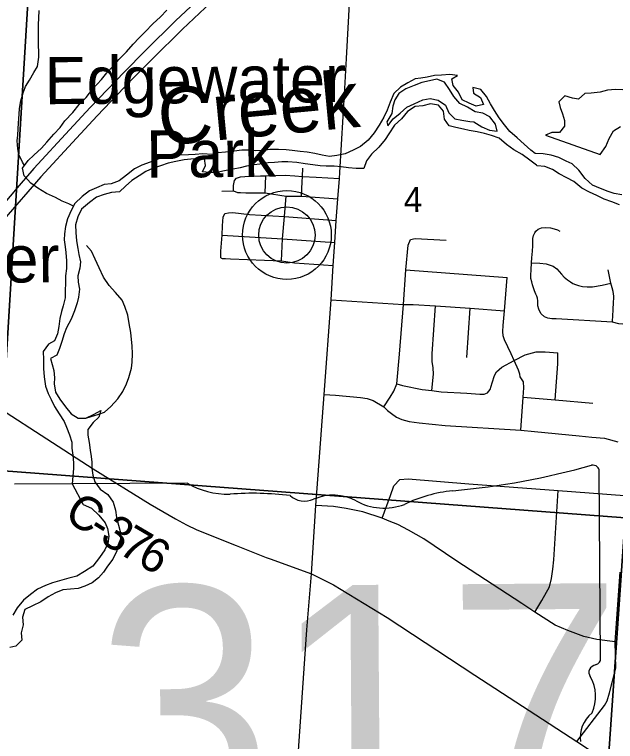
# Model space of a CAD drawing. Extents: x 114604 to 551442, y 316898 to 567001.
# Drawn here: x 236602 to 241915, y 362830 to 369262 of the extents above; entities that cross this region are included whole.
import ezdxf

# ---------------------------------------------------------------- set-up
doc = ezdxf.new("R2010")
doc.units = 0
for name, color, linetype in [('_CIVIL_CONSTRUCTION', 7, 'Continuous'), ('BD_X_Building', 7, 'Continuous'), ('DV_X_County_Line', 7, 'Continuous'), ('GE_P_Alignment_1000_Cardinal_Points', 7, 'Continuous'), ('GE_P_Alignment_500_Bearings', 7, 'Continuous'), ('GE_P_Alignment_500_Curve_Data', 7, 'Continuous'), ('GE_P_Alignment_500_Stations', 7, 'Continuous'), ('GE_X_Alignment', 7, 'Continuous'), ('MT_X_Edge_Line', 7, 'Continuous'), ('PM_P_Cells', 7, 'Continuous'), ('PM_P_CL_Double_Solid', 7, 'Continuous'), ('PM_X_Dotted_Line', 7, 'Continuous'), ('PV_X_Curb', 7, 'Continuous'), ('RD_P_GR_Rt', 7, 'Continuous'), ('SN_P_Signs', 7, 'Continuous')]:
    doc.layers.add(name, color=color, linetype=linetype)

msp = doc.modelspace()

# ---------------------------------------------------------------- linework, layer by layer
at = {"layer": '_CIVIL_CONSTRUCTION'}
for p, q in [((239536.1, 368871.6), (239572.9, 369507.6)), ((239520.8, 368606.6), (239536.1, 368871.6)), ((239477.9, 367864.6), (239520.8, 368606.6))]:
    msp.add_line(p, q, dxfattribs=at)
for points in [[(239276.4, 365072.3), (239339.8, 365901.2), (239400.2, 366736.6), (239418.1, 367042.5), (239432.7, 367243.8), (239445.4, 367439.1), (239460.1, 367630.4), (239474.9, 367811.6), (239477.9, 367864.6)], [(239019.4, 361484.5), (239049.9, 361850.8), (239186.8, 363816.1), (239226.1, 364314.3), (239264.5, 364916.9), (239276.4, 365072.3)]]:
    msp.add_lwpolyline(points, dxfattribs=at)
at = {"layer": 'DV_X_County_Line'}
msp.add_line((237111.4, 365109.3), (237208.7, 364925.9), dxfattribs=at)
for points in [[(241205.1, 368032.4), (241167.4, 368060.7), (241109.1, 368114.3), (241044.7, 368171.9), (240982.3, 368227.5), (240933.9, 368287.2), (240887.5, 368346.9), (240845, 368412.6), (240810.6, 368470.4), (240774.2, 368536.2), (240725.8, 368599.9), (240653.7, 368617.4), (240660, 368565.4), (240720.3, 368527.8), (240746.7, 368465.9), (240682.8, 368451.4), (240622.7, 368477), (240560.5, 368508.5), (240526, 368574.3), (240479.6, 368634.1), (240467.2, 368694), (240519, 368722.5), (240450.9, 368732), (240377, 368725.4), (240315, 368722.9), (240251.1, 368708.4), (240195.2, 368697.9), (240143.3, 368693.5), (240079.5, 368659), (240013.8, 368620.4), (239954.3, 368561.9), (239922.8, 368487.5), (239897.3, 368417.2), (239865.7, 368354.9), (239824.3, 368282.5), (239782.7, 368216.1), (239729.2, 368149.6), (239661.6, 368093), (239595.9, 368060.4), (239524.1, 368029.8), (239450.3, 368013.2), (239386.3, 368006.7), (239322.3, 368016.2), (239256.2, 368033.8), (239188.1, 368045.2), (239126.1, 368050.8), (239056.1, 368060.2), (239004.1, 368063.8), (238936, 368067.3), (238860.1, 368066.7), (238798.1, 368060.2), (238734.2, 368055.7), (238666.2, 368061.2), (238610.2, 368060.7), (238542.3, 368054.2), (238468.3, 368045.6), (238398.4, 368039.1), (238346.5, 368024.6), (238266.6, 368029.5), (238197.7, 368024.4), (238138.6, 368021), (238062.7, 368018.4), (238006.7, 368010), (237934.8, 368005.4), (237855, 367976.8), (237801.2, 367956.3), (237727.4, 367927.7), (237663.6, 367897.2), (237592.1, 367840.5), (237526.4, 367790), (237456.6, 367763.4), (237394.7, 367756.9), (237324.9, 367728.3), (237263.1, 367701.8), (237199.5, 367653.2), (237136, 367588.7), (237102.4, 367528.3), (237070.9, 367454), (237053.4, 367385.8), (237041.9, 367321.6), (237040.2, 367269.5), (237048.7, 367205.5), (237055, 367155.5), (237061.5, 367083.4), (237060, 367015.3), (237052.5, 366949.2), (237051, 366879.1), (237049.4, 366825), (237047.9, 366754.9), (237032.4, 366684.7), (237016.7, 366634.5), (237003.1, 366572.3), (236993.6, 366502.2), (236982.1, 366438), (236954.6, 366373.7), (236900.8, 366345.2), (236855.2, 366280.8), (236857.7, 366210.7), (236856.3, 366128.6), (236862.8, 366056.6), (236875.4, 365972.6)], [(240661.8, 368311.1), (240732.1, 368267.6), (240800.3, 368240.1), (240868.3, 368230.6), (240853.9, 368290.5), (240803.4, 368356.2), (240741.2, 368387.8), (240673.2, 368401.3), (240606.9, 368442.8), (240538.7, 368474.3), (240486.3, 368536), (240447.8, 368599.8), (240403.4, 368663.5), (240335.2, 368689), (240269.4, 368676.5), (240203.5, 368661.9), (240135.7, 368635.4), (240061.9, 368604.8), (239998.2, 368564.2), (239964.6, 368507.9), (239945, 368451.6), (239937.5, 368385.5), (239894, 368313.1), (239902.3, 368277.1)], [(239902.3, 368277.1), (239949.8, 368339.6), (240011.4, 368390.1), (240069.1, 368442.6), (240134.8, 368473.2), (240210.6, 368505.8), (240276.5, 368518.3), (240348.5, 368502.9), (240410.8, 368459.3), (240441.3, 368393.5), (240495.6, 368339.8), (240555.7, 368326.3), (240627.8, 368314.8), (240661.8, 368311.1)], [(241221.7, 367924.3), (241215.4, 367927.7), (241158, 367974.5), (241089.7, 368024), (241015.4, 368065.5), (240951.1, 368113.1), (240886.7, 368166.6), (240818.6, 368192.1), (240756.5, 368209.7), (240692.4, 368223.2), (240622.4, 368234.7), (240570.3, 368248.3), (240504.2, 368261.8), (240444.1, 368277.3), (240403.7, 368337.1), (240395.2, 368407.1), (240348.8, 368460.8), (240278.8, 368472.3), (240212.9, 368453.7), (240143, 368447.2), (240077.3, 368402.6), (240023.8, 368340.1), (239960.2, 368283.6), (239910.8, 368205.1), (239879.1, 368154.8), (239823.6, 368088.2), (239758.1, 368027.7), (239714.5, 367967.2), (239689, 367898.9), (239623, 367900.4), (239555, 367905.9), (239489, 367915.4), (239426.9, 367920.9), (239357, 367920.4), (239305, 367924), (239238.9, 367931.5), (239170.9, 367941), (239098.8, 367952.4), (239018.8, 367957.8), (238964.8, 367959.4), (238898.9, 367952.9), (238844.9, 367948.4), (238771, 367937.9), (238719.1, 367931.4), (238653.2, 367918.9), (238597.3, 367906.5), (238533.4, 367893.9), (238459.5, 367879.3), (238391.6, 367864.8), (238323.7, 367864.3), (238263.6, 367869.8), (238289.2, 367926.1), (238280.8, 367986.1), (238212.8, 367985.5), (238158.9, 367981.1), (238100.9, 367976.7), (238027.1, 367962.1), (237959.2, 367945.5), (237891.4, 367923), (237821.6, 367898.4), (237763.8, 367873.9), (237702.1, 367833.4), (237638.4, 367794.8), (237582.7, 367742.3), (237529.1, 367693.9), (237459.2, 367687.3), (237393.3, 367670.8), (237325.5, 367646.2), (237263.9, 367597.7), (237192.3, 367541), (237160.8, 367470.7), (237141.3, 367402.5), (237143.7, 367334.4), (237150.3, 367258.3), (237160.7, 367192.3), (237169.1, 367138.3), (237185.6, 367074.4), (237178, 367018.3), (237160.4, 366950), (237164.8, 366894), (237177.3, 366832), (237165.8, 366761.8), (237154.1, 366711.7), (237132.6, 366641.4), (237101.2, 366567.1), (237059.7, 366488.7), (237040.1, 366436.4), (237018.6, 366370.2), (236999, 366306), (236975.4, 366247.7), (236919.7, 366217.2), (236934, 366165.3), (236948.4, 366111.3), (236954.9, 366047.3), (236953.2, 365993.2), (236963.7, 365921.2), (237002.2, 365859.4), (237052.6, 365791.7), (237101, 365730), (237163.3, 365690.5), (237231.3, 365691)], [(241972.1, 367666.2), (241902.1, 367677.9), (241850.1, 367695.6), (241784, 367721.2), (241712, 367752.9), (241647.7, 367812.6), (241591.4, 367884.4), (241531.2, 367942.1), (241479.1, 367965.9), (241415, 367995.6), (241345, 368017.2), (241277, 368030.8), (241205.1, 368032.4)], [(241950.6, 367578), (241882.5, 367605.6), (241816.5, 367627.3), (241750.4, 367660.9), (241684.3, 367690.6), (241616.2, 367726.3), (241548, 367784), (241483.9, 367817.7), (241417.8, 367851.3), (241357.7, 367891.1), (241289.6, 367918.7), (241221.7, 367924.3)], [(236875.4, 365972.6), (236897.9, 365908.7), (236924.2, 365856.8), (236954.6, 365793), (236995.1, 365729.2), (237041.6, 365659.5), (237061.9, 365609.6), (237086.4, 365541.7), (237108.8, 365477.8), (237109.2, 365425.7), (237117.6, 365361.7), (237124.1, 365293.7), (237122.5, 365243.6), (237116.9, 365177.5), (237111.4, 365109.3)], [(237231.3, 365691), (237301, 365723.6), (237364.8, 365758.1), (237347.2, 365699.9), (237295.5, 365653.5), (237250, 365591), (237250.3, 365541), (237262.8, 365475), (237269.3, 365406.9), (237277.7, 365350.9), (237284, 365300.9), (237286.4, 365248.9), (237294.8, 365186.9), (237311.2, 365126.9), (237359.6, 365063.2), (237426, 365013.7), (237472.4, 364947.9), (237494.9, 364876), (237503.4, 364810), (237519.8, 364744.1), (237534.2, 364686.1), (237538.7, 364620.1), (237519.1, 364569.8), (237505.5, 364515.7), (237472, 364443.3), (237424.4, 364380.9), (237386.8, 364328.5), (237343.2, 364276.1), (237287.5, 364233.6), (237223.7, 364205.1), (237163.9, 364182.6), (237096, 364176), (237030, 364171.5), (236964.2, 364145), (236898.5, 364108.4), (236832.8, 364065.8), (236761.1, 364029.2), (236693.3, 363998.7), (236671.8, 363930.4), (236678.3, 363862.4), (236658.8, 363792.1), (236667.3, 363726.1), (236611.7, 363673.6), (236559.7, 363661.2)], [(237208.7, 364925.9), (237282.9, 364894.4), (237347.3, 364830.8), (237401.7, 364763.2), (237424.1, 364713.3), (237434.6, 364645.3), (237425, 364581.1), (237399.4, 364526.8), (237351.9, 364456.4), (237292.5, 364381.8), (237220.8, 364333.2), (237153.1, 364292.6), (237081.3, 364274), (236937.6, 364232.9), (236875.8, 364210.4), (236806, 364177.8), (236742.4, 364131.2), (236680.8, 364080.7), (236623.3, 364012.2), (236585.7, 363945.8)]]:
    msp.add_lwpolyline(points, dxfattribs=at)
at = {"layer": 'GE_P_Alignment_1000_Cardinal_Points'}
for p, q in [((239148.8, 367829.3), (239150.3, 367901.8)), ((238817.9, 367684.1), (238824.8, 367835)), ((238433.4, 367699.4), (238538.1, 367702.2)), ((240060.2, 367002.9), (240956.1, 366935.2)), ((240601, 366228.1), (240630, 366665))]:
    msp.add_line(p, q, dxfattribs=at)
for points in [[(238538.1, 367702.2), (238537.7, 367748.4), (238547.5, 367792.8), (238565.4, 367813), (238599.5, 367827.3), (238675.9, 367831.9), (238776.5, 367834.7), (238824.8, 367835), (238995.8, 367840.3), (239080.4, 367834.9), (239148.8, 367829.3), (239269.6, 367822.1), (239474.9, 367811.6)], [(239140, 367654.2), (239145.1, 367783), (239148.8, 367829.3)], [(238538.1, 367702.2), (238572.4, 367688.3), (238600.5, 367686.5), (238646.8, 367684.9), (238817.9, 367684.1), (239003.2, 367655.2), (239140, 367654.2), (239460.1, 367630.4)], [(238961.1, 367081.5), (238971.7, 367276.7), (238988.4, 367474), (239003.2, 367655.2)], [(238425.6, 367107.8), (238425.2, 367168.1), (238436.2, 367311.1), (238439.7, 367393.6), (238443.4, 367433.9), (238447.2, 367470.1), (238461, 367502.4)], [(238461, 367502.4), (238493.2, 367508.7), (238531.4, 367509), (238680.4, 367493.9), (238988.4, 367474), (239445.4, 367439.1)], [(241257, 366613.4), (241247, 366635.4), (241238, 366656.2), (241229.4, 366683.5), (241229.3, 366705.6), (241228.7, 366730), (241225.2, 366752), (241218.4, 366770.7), (241211.7, 366788.3), (241200.5, 366815.7), (241189.8, 366843), (241181.4, 366870.7), (241174.5, 366896), (241167.7, 366926.8), (241165.3, 366956.5), (241169.4, 367001.8), (241172.3, 367063.5), (241176.3, 367108.7), (241180.3, 367167.1), (241183.3, 367215.6), (241184.1, 367249.8), (241183.9, 367279.5), (241190.3, 367308.2), (241201.2, 367330.4), (241212.1, 367344.8), (241230.7, 367363.6)], [(241230.7, 367363.6), (241261.4, 367376), (241296.7, 367376.2), (241339.7, 367375.4), (241372.8, 367366.9), (241402.6, 367357.1), (241422.6, 367344.1)], [(238436.2, 367311.1), (238971.7, 367276.7), (239432.7, 367243.8)], [(239867.8, 365790.3), (239921.5, 365875.2), (239955.3, 365929.7), (239983, 365994.3), (240005.2, 366256.1), (240040.3, 366696.9), (240060.2, 367002.9), (240080.7, 367222.4), (240102.5, 367270.8)], [(240102.5, 367270.8), (240142.7, 367279.2), (240418.5, 367265)], [(238425.6, 367107.8), (238437.7, 367103.9), (238465.9, 367104.1), (238512.2, 367100.4), (238961.1, 367081.5), (239075.8, 367066.2), (239418.1, 367042.5)], [(241172.3, 367063.5), (241247.2, 367060.7), (241301.2, 367056.7), (241337.7, 367044.8), (241363.1, 367034), (241395.2, 367011.1), (241416.3, 366989.2), (241437.4, 366965.1), (241461.9, 366936.6), (241490.7, 366913.7), (241517.3, 366896.3), (241537.2, 366883.2), (241560.4, 366872.4), (241589.1, 366863.7), (241624.4, 366856.3), (241664.1, 366852.2), (241711.5, 366853.6), (241796.3, 366866.3), (241874.4, 366884.5)], [(241887.9, 366539.7), (241890.7, 366603.7), (241893.8, 366638.9), (241895.8, 366667.6), (241896.7, 366698.5), (241899.5, 366770.1), (241894.7, 366811.9), (241886.8, 366845), (241874.4, 366884.5), (241851.5, 367002.3)], [(241077.3, 365583.1), (241099.3, 365875.1), (241104.1, 365958.1), (241101, 366011.6), (241071.3, 366055.4), (241069.4, 366079.5), (241057.6, 366115.6), (241019.7, 366201), (240992.3, 366258.3), (240932.5, 366384), (240922.4, 366418.1), (240918.8, 366456.7), (240921.7, 366509.6), (240934, 366640.8), (240956.1, 366935.2)], [(239400.2, 366736.6), (240040.3, 366696.9), (240124.8, 366695.5), (240324.1, 366684.9), (240630, 366665), (240934, 366640.8)], [(240291.2, 365936.2), (240306.3, 366079.2), (240303.9, 366135.5), (240293.4, 366191.7), (240294.9, 366260.2), (240324.1, 366684.9)], [(242139.1, 366450.1), (242098.9, 366465.9), (242066.7, 366481.7), (242039.8, 366494.9), (242007.6, 366508.1), (241983.4, 366521.3), (241945.9, 366526.4), (241887.9, 366539.7), (241391.4, 366567.9), (241351.3, 366570.3), (241316.4, 366575.3), (241287, 366587.1), (241257, 366613.4)], [(239983, 365994.3), (240033.4, 365980.6), (240204.7, 365943.6), (240291.2, 365936.2), (240373.8, 365924.7), (240601.3, 365910.3), (240714.8, 365902.4), (240753.4, 365902.6), (240783.2, 365915.1), (240806.9, 365944.6), (240824, 366004.4), (240845.6, 366069), (240863.3, 366100.6), (240909.5, 366141.9), (241019.7, 366201), (241115.3, 366250), (241214.2, 366277.5), (241294.5, 366278.1), (241404.3, 366268.1)], [(241383.2, 365853.1), (241405, 366171.8), (241404.3, 366268.1)], [(239339.8, 365901.2), (239440.5, 365893.8), (239659.9, 365873.3), (239720.4, 365863.6), (239772.8, 365845.9), (239867.8, 365790.3), (239898.2, 365758.3), (239936, 365730.6), (239979.9, 365700.3), (240025.9, 365680), (240091.9, 365661.7), (240177.9, 365649.2), (240410.1, 365625.9), (241077.3, 365583.1), (241200.5, 365573.3), (241594.3, 365533.4), (241706.9, 365523.4), (241819.3, 365513.6), (241937.4, 365482.3)], [(241099.3, 365875.1), (241383.2, 365853.1), (241715.4, 365823.3)], [(239851.6, 364806), (239926.1, 365007), (239956.6, 365090.5), (240007, 365147.1), (240082, 365153), (240617.7, 365108.7), (241407.8, 365050.1), (241994.4, 365006.2)], [(241201.4, 363972.5), (241264.9, 364077.4), (241330.9, 364198.3), (241349.2, 364270.7), (241361.9, 364353.8), (241369.4, 364436.8), (241407.8, 365050.1)], [(241912.7, 363712.7), (241749.2, 363732.9), (241636.6, 363758.9), (241494.4, 363811.4), (241381.6, 363858.7), (241201.4, 363972.5), (241085.7, 364049.3), (240504.8, 364430.6), (240219.6, 364624), (240085.2, 364700.6), (239991.2, 364750.8), (239913.3, 364779.7), (239851.6, 364806), (239682.5, 364861), (239535.1, 364892.1), (239422.5, 364907.3), (239264.5, 364916.9)]]:
    msp.add_lwpolyline(points, dxfattribs=at)
at = {"layer": 'GE_P_Alignment_500_Bearings'}
for points in [[(231200.7, 369190.8), (231227.1, 369163.9), (231283.1, 369122.7), (232315.7, 368469.9), (233922.3, 367432.4), (234474.4, 367074.2), (234714.5, 366921.2), (235038.9, 366713.3), (235149, 366639.3), (235543.6, 366390.6), (235630.1, 366335.1), (235663.6, 366313.6), (236478.7, 365772.8), (237296.3, 365243.5), (237800.2, 364930.4), (238025.9, 364800.8), (238122.7, 364745.3), (238214, 364703.2), (238560.4, 364563.8), (238827.1, 364458.8)], [(238827.1, 364458.8), (238861, 364445.5), (239226.1, 364314.3), (239422.2, 364216.6), (239895.4, 363925.6), (240672.7, 363417.3), (241572.2, 362830.1)], [(241572.2, 362830.1), (241818.6, 363148.7), (241841.3, 363188.4), (241862.7, 363260.2), (241917.1, 363477.1), (241912.7, 363712.7), (241956.4, 364328.7)], [(241572.2, 362830.1), (242331.4, 362325.3), (242712.4, 362075.9), (242924.9, 361932.7), (243219.4, 361738.1), (243522.1, 361540.9), (244212.9, 361085.9)]]:
    msp.add_lwpolyline(points, dxfattribs=at)
at = {"layer": 'GE_P_Alignment_500_Curve_Data'}
for p, q in [((241782.6, 363562.9), (241770.6, 365221.2)), ((238130.6, 365116.3), (236601.7, 365105.2)), ((241782, 363563.3), (241782.6, 363562.9))]:
    msp.add_line(p, q, dxfattribs=at)
for centre, major_axis, ratio, start_param, end_param in [((239880.1, 369451), (5536.6, 40), 0.800001, 4.814395, 5.042369), ((241712.6, 365227.6), (58.1, 0.4), 0.8, 6.141152, 7.989035), ((238492.1, 365486.9), (586.7, 4.2), 0.8, 4.042523, 4.731795), ((240624.6, 364166), (1113.9, 8.1), 0.8, 1.699011, 2.107814), ((238702.1, 363340.6), (2106.1, 15.2), 0.8, 1.404758, 1.657858), ((239167.6, 365092.4), (169.2, 1.2), 0.8, 3.836095, 5.185415), ((239418.7, 364727.8), (351.9, 2.5), 0.8, 0.950623, 2.079405), ((239869.3, 365233.7), (423.3, 3.1), 0.8, 4.081561, 5.145723), ((241720.6, 363556), (62.2, 0.4), 0.8, 5.05454, 6.418171), ((241770, 363441), (89.9, 0.7), 0.8, 1.883978, 3.671073), ((241199.3, 363227.3), (539.9, 3.9), 0.8, 5.934695, 6.695948), ((241995.8, 362870.4), (392.8, 2.8), 0.8, 2.387724, 3.262537)]:
    msp.add_ellipse(centre, major_axis=major_axis, ratio=ratio, start_param=start_param, end_param=end_param, dxfattribs=at)
at = {"layer": 'GE_P_Alignment_500_Stations'}
for points in [[(239010.3, 370141.2), (238949.4, 370083.5), (238377.8, 369540.9), (238027.6, 369208.1), (237757.6, 368942.2), (237573.3, 368755.8), (237270.8, 368439.8), (237088.1, 368243.1), (236773.5, 367900), (236643, 367748.7)], [(238437.9, 369466.8), (238087.6, 369134), (237817.7, 368868.1), (237633.4, 368681.6), (237330.8, 368365.6), (237148.1, 368168.9), (236833.6, 367825.9), (236507.2, 367447.5), (236146.1, 367006), (236002.2, 366830.6), (235806.3, 366580.5), (235630.1, 366335.1), (235406.5, 366050.4), (235180.6, 365747.7), (234701.9, 365115.2), (234650.2, 365050), (234408.6, 364730.6), (234224, 364483.5), (233977.9, 364165.1), (233833.4, 363967.2)], [(236643, 367748.7), (236447.2, 367521.6), (236086.1, 367080.1), (235930.3, 366885.5), (235907.8, 366856.8)]]:
    msp.add_lwpolyline(points, dxfattribs=at)
at = {"layer": 'GE_X_Alignment'}
for radius in [392.9, 249]:
    msp.add_circle((239009.7, 367311), radius, dxfattribs=at)
at = {"layer": 'MT_X_Edge_Line'}
for points in [[(241980.1, 368594.7), (241914.2, 368598.6), (241844.4, 368592.5), (241778.5, 368574.4), (241700.6, 368566.3), (241644.7, 368564.3), (241586.9, 368514.1), (241534.9, 368522), (241467, 368544), (241413.2, 368489.8), (241425.2, 368439.8), (241447.2, 368383.7), (241463.3, 368323.6), (241463.3, 368273.5), (241419.5, 368217.3), (241353.6, 368217.3), (241297.7, 368193.2)], [(241781.1, 368023.4), (241830.9, 368093.6), (241858.8, 368165.8), (241896.7, 368233.9), (241958.5, 368272.1)], [(241297.7, 368193.2), (241781.1, 368023.4)]]:
    msp.add_lwpolyline(points, dxfattribs=at)
at = {"layer": 'PM_P_Cells'}
for points in [[(236690, 367926), (236671, 367954.8), (236639.1, 368022.9), (236629.2, 368075), (236625.4, 368143.2), (236631.5, 368195.2), (236633.6, 368249.3), (236635.8, 368299.4), (236641.9, 368381.6), (236646.1, 368431.7), (236658.2, 368499.8), (236678.3, 368567.9), (236698.5, 368624), (236732.6, 368680), (236772.7, 368748.1), (236804.8, 368802.2), (236817, 368884.3), (236815.1, 368934.4), (236813.3, 368986.5), (236813.7, 369174.9), (236815.8, 369229), (236818, 369299.1)], [(237122.8, 367565), (237082, 367587.7), (237022, 367611.8), (236964.1, 367641.9), (236884.2, 367678.1), (236808.4, 367724.2), (236744.5, 367770.4), (236686.7, 367834.5), (236672.8, 367902.7), (236723, 367970.8), (236773.1, 368016.8), (236839.2, 368080.8), (236887.3, 368132.9), (236949.4, 368203), (237003.5, 368261), (237047.6, 368321.1), (237117.8, 368395.2), (237173.9, 368467.2), (237234, 368529.3), (237294.2, 368605.4), (237370.4, 368687.5), (237418.5, 368745.5), (237470.6, 368801.6), (237524.7, 368863.6), (237592.8, 368931.7), (237649, 368999.8), (237703.1, 369055.8), (237757.2, 369109.9), (237823.3, 369179.9), (237893.4, 369242), (237947.5, 369302.1)], [(237231.3, 365691), (237345.6, 365726.2), (237397.6, 365744.1), (237453.7, 365792.2), (237515.9, 365862.2), (237560, 365926.3), (237592.1, 365994.4), (237612.2, 366050.5), (237636.4, 366132.6), (237642.5, 366184.7), (237644.7, 366260.8), (237640.9, 366331), (237637, 366385.1), (237629.2, 366449.2), (237615.3, 366527.3), (237603.5, 366601.5), (237577.7, 366679.7), (237551.8, 366733.8), (237494, 366801.9), (237438.2, 366864.1), (237388.4, 366938.3), (237348.6, 367020.5), (237314.7, 367096.6), (237282.9, 367166.8), (237239, 367216.9)]]:
    msp.add_lwpolyline(points, dxfattribs=at)
at = {"layer": 'PM_X_Dotted_Line'}
msp.add_line((239009.7, 367311), (239009.7, 367311), dxfattribs=at)
at = {"layer": 'SN_P_Signs'}
for points in [[(231381.6, 370619.2), (231709.7, 370603.9), (234339.3, 370417), (236771.2, 370244), (236465.2, 365226.6), (231071.6, 365597.7)], [(236771.2, 370244), (236961.3, 370236.5), (239636.9, 370036.2), (242304.8, 369841.8), (242001.9, 364809.8), (236465.2, 365226.6)], [(236465.2, 365226.6), (242001.9, 364809.8), (241626.2, 359407.6), (236156.1, 359827)], [(242001.9, 364809.8), (247410, 364482.3), (247032.5, 359055.9), (241626.2, 359407.6)]]:
    msp.add_lwpolyline(points, close=True, dxfattribs=at)

# ---------------------------------------------------------------- texts
at = {"layer": '_CIVIL_CONSTRUCTION'}
for s, rotation, p in [('Edgewater', 0.41429, (236868.3, 368468.2)), ('Park', 0.4143, (237766.2, 367819)), ('Zimmer', 0.41423, (235110.8, 366880.1))]:
    msp.add_text(s, height=417.03, rotation=rotation, dxfattribs=at).set_placement(p)
at = {"layer": 'BD_X_Building'}
for s, p in [('s', (239115.9, 363274)), ('r', (239115.8, 363274)), ('317', (238763.3, 363198.7))]:
    msp.add_text(s, height=1, rotation=0.41428, dxfattribs=at).set_placement(p)
at = {"layer": 'GE_P_Alignment_500_Curve_Data'}
msp.add_text('317', height=2088.44, rotation=0.41428, dxfattribs=at).set_placement((237330, 362109.3))
at = {"layer": 'PM_P_CL_Double_Solid'}
for s, rotation, p in [('C', 327.70716, (237026.6, 364801.1)), ('3', 328.55738, (237343.4, 364601.5)), ('-', 327.92348, (237235.9, 364668.8)), ('7', 329.54947, (237505.9, 364502.2)), ('6', 330.95034, (237672.2, 364404.5))]:
    msp.add_text(s, height=300, rotation=rotation, dxfattribs=at).set_placement(p)
at = {"layer": 'PV_X_Curb'}
msp.add_text('4', height=221, rotation=0.41436, dxfattribs=at).set_placement((240043.5, 367514.2))
at = {"layer": 'RD_P_GR_Rt'}
msp.add_text('Creek', height=500.02, rotation=5.41554, dxfattribs=at).set_placement((237892, 368101))

doc.saveas('drawing.dxf')
